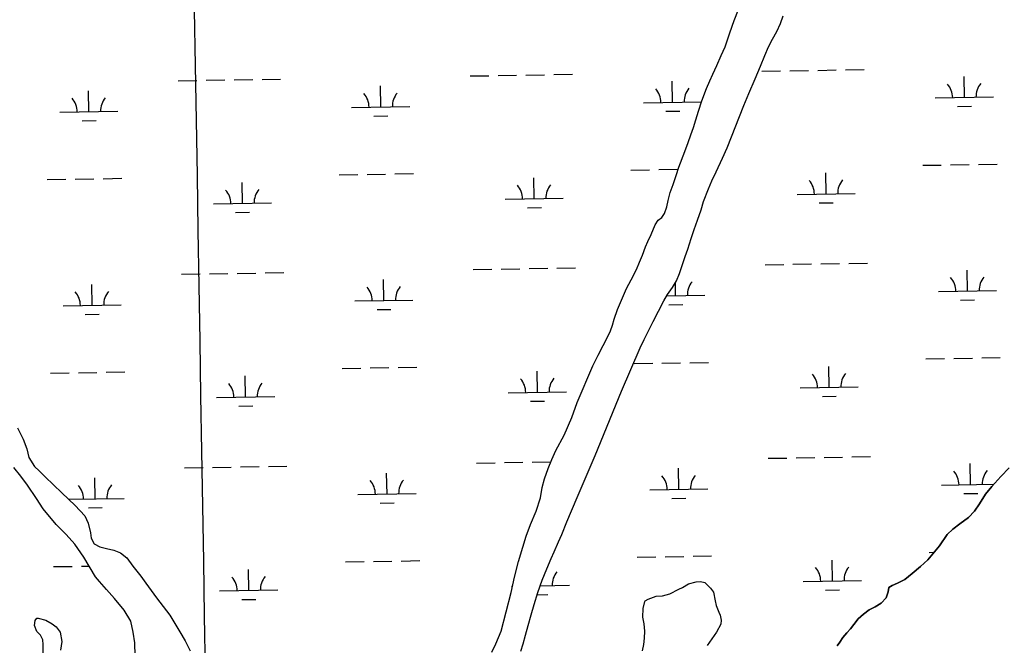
# Model space of a CAD drawing. Extents: x 3855477 to 3893699, y 299188 to 325115.
# Drawn here: x 3880594 to 3882289, y 308792 to 309867 of the extents above; entities that cross this region are included whole.
import ezdxf

# ---------------------------------------------------------------- set-up
doc = ezdxf.new("R2010")
doc.units = 0
for name, color, linetype in [('V-GRID-MAJR', 7, 'Continuous'), ('V-TOPO-SHOR', 7, 'Continuous'), ('V-WETL-SWMP', 7, 'Continuous')]:
    doc.layers.add(name, color=color, linetype=linetype)

msp = doc.modelspace()

# ---------------------------------------------------------------- linework, layer by layer
at = {"layer": 'V-GRID-MAJR'}
msp.add_spline([(3880975.7, 304962.9), (3880925.9, 307989.8), (3880826.3, 314049.8), (3880726.7, 320109.8), (3880676.9, 323142.9)], degree=3, dxfattribs=at)
at = {"layer": 'V-TOPO-SHOR'}
for points in [[(3881472.6, 308999.9), (3881482.3, 309022.5), (3881489.3, 309045.4), (3881492.3, 309063.1), (3881496.2, 309078), (3881502.6, 309096.2), (3881508.8, 309111.2), (3881515.9, 309126.9), (3881530.1, 309153), (3881543.4, 309183.5), (3881552.8, 309209.2), (3881579.4, 309272.2), (3881588.9, 309291), (3881597.1, 309307.4), (3881604.9, 309321.6), (3881609.9, 309332.4), (3881613.4, 309342.3), (3881616.5, 309352.5), (3881622, 309369.3), (3881630.7, 309389.2), (3881637.5, 309405.3), (3881645.3, 309420.5), (3881654.4, 309437.9), (3881660, 309450.6), (3881665.1, 309462.9), (3881670.1, 309476.7), (3881674, 309486.1), (3881679.6, 309498.2), (3881686.7, 309514.9), (3881691.9, 309522.9), (3881698.1, 309527.6), (3881702.9, 309534.3), (3881707, 309545.9), (3881709.3, 309556.6), (3881712.8, 309570.1), (3881717.5, 309584.1), (3881722.7, 309599.7), (3881727.4, 309614.1), (3881737.5, 309640.6), (3881743.4, 309656.2), (3881748.1, 309669.7), (3881752.8, 309682.3), (3881756.7, 309695.4), (3881761.2, 309710.4), (3881767.3, 309728.1), (3881775.1, 309749.2), (3881780.7, 309762.5), (3881785.9, 309773.6), (3881792.8, 309788.6), (3881800.3, 309805.8), (3881807.1, 309820.8), (3881815.3, 309845), (3881822.6, 309866), (3881829.9, 309884.8)], [(3881701.8, 309384.2), (3881708, 309394.9), (3881716.7, 309406.9), (3881723.7, 309418.6), (3881728.7, 309430.9), (3881734.3, 309448.4), (3881738.2, 309460.1), (3881742.8, 309473), (3881748.8, 309491.1), (3881753.9, 309507), (3881759.8, 309522.6), (3881765.7, 309540.3), (3881770, 309554.9), (3881778.7, 309576.6), (3881784.4, 309590.2), (3881791.5, 309605.8), (3881802.7, 309629.5), (3881810.8, 309647.2), (3881839.4, 309719.6), (3881848, 309740.7), (3881858.6, 309765.6), (3881867.7, 309787.3), (3881875.3, 309805.8), (3881881.8, 309820.9), (3881888.4, 309834), (3881895.8, 309846.8), (3881902.4, 309861), (3881906.9, 309874)], [(3881455.9, 308782.1), (3881459.6, 308794.4), (3881464, 308809.8), (3881468.3, 308826.4), (3881473.3, 308844.5), (3881478.8, 308862.2), (3881485, 308882.9), (3881492.4, 308904.3), (3881500.4, 308923.7), (3881507.7, 308941.5), (3881512.8, 308953), (3881520.8, 308969.9), (3881526.3, 308982.6), (3881535, 309004.3), (3881552.7, 309046.1), (3881583.5, 309118.5), (3881628.6, 309228.7), (3881660.9, 309303.1), (3881667.9, 309317.7), (3881683.1, 309348.4), (3881701.8, 309384.2)], [(3880589.9, 309166.1), (3880600.1, 309146.4), (3880606.1, 309130), (3880609.5, 309115.1), (3880619.3, 309099.7), (3880627.6, 309092.1), (3880637.9, 309081.9), (3880666.4, 309054), (3880689.3, 309032.5), (3880705.8, 309014.8), (3880711.9, 309002), (3880715.8, 308985.6), (3880716.7, 308976.1), (3880721.8, 308966.5), (3880731.8, 308961.5), (3880743.3, 308958.7), (3880755.9, 308955.8), (3880767.4, 308950.9), (3880778.4, 308942.2), (3880788.6, 308928.3), (3880802, 308910.7), (3880810.8, 308898.9), (3880829.3, 308873.8), (3880852, 308843.9), (3880869.4, 308815.1), (3880878.6, 308799.6), (3880887.3, 308782.6)], [(3880792.2, 308774.3), (3880792.1, 308796.4), (3880789.2, 308814.9), (3880784.8, 308833.5), (3880773.6, 308852.7), (3880757, 308872.5), (3880743.1, 308888), (3880731.2, 308902), (3880724.5, 308910), (3880704, 308943.6), (3880688.6, 308966), (3880673.6, 308982.6), (3880656.5, 308999.8), (3880634.3, 309026.6), (3880623, 309044.2), (3880607.6, 309067.2), (3880595.8, 309082.7), (3880583.9, 309097.7)], [(3882266, 309065.3), (3882281, 309082.3), (3882295.3, 309096.9)], [(3881999.9, 308791.2), (3882004.1, 308797.7), (3882009.5, 308805.4), (3882016.2, 308813.6), (3882022.5, 308820.2), (3882028.2, 308828.1), (3882036, 308837.4), (3882045, 308845.9), (3882054.8, 308853.1), (3882065.1, 308858.1), (3882075.7, 308864.5), (3882083.8, 308873.7), (3882087.3, 308884.2), (3882088.6, 308891.2), (3882094.4, 308895.1), (3882103.6, 308899), (3882116.3, 308905.4), (3882129, 308915.8), (3882143.2, 308927.3), (3882155.8, 308938.9), (3882175.5, 308963.3), (3882189, 308982.4), (3882198.7, 308991.9), (3882210.8, 309000.8), (3882225.7, 309011.9), (3882236.2, 309022.7), (3882244.3, 309035.3), (3882254.9, 309051.8), (3882266, 309065.3)], [(3881405.6, 308780.3), (3881412.8, 308794.5), (3881421.8, 308816.4), (3881438.9, 308882.9), (3881445, 308909.3), (3881451.9, 308936.2), (3881459.1, 308960.8), (3881465.1, 308979.5), (3881472.6, 308999.9)], [(3881664.7, 308782.5), (3881667.5, 308793.5), (3881668.7, 308804.6), (3881669, 308816.7), (3881668.1, 308828.9), (3881665.7, 308840.5), (3881666, 308855.3), (3881668.8, 308867.4), (3881669.4, 308868.4), (3881674.7, 308871.5), (3881688.5, 308876.5), (3881699.6, 308877.4), (3881711.8, 308880.8), (3881727.2, 308888.5), (3881733.6, 308891.5), (3881744.3, 308897.7), (3881757, 308901.1), (3881764.9, 308902), (3881772.3, 308899.8), (3881782.1, 308890.1), (3881787.3, 308883.2), (3881790.2, 308868.4), (3881791.6, 308860.4), (3881796.2, 308849.3), (3881798.7, 308843.9), (3881800.1, 308835.5), (3881799.5, 308828.6), (3881792.4, 308814.5), (3881784.3, 308803), (3881776.1, 308791.6)], [(3880634, 308777.7), (3880634.3, 308793.5), (3880633.9, 308801.4), (3880629.9, 308809.4), (3880623.6, 308815.8), (3880619.1, 308825.9), (3880620.3, 308834.9), (3880623.5, 308838.5), (3880625.6, 308838.5), (3880638.8, 308835.1), (3880649.7, 308829.1), (3880656.5, 308823.7), (3880663.7, 308814.6), (3880666.6, 308798.7), (3880664.2, 308784)]]:
    msp.add_lwpolyline(points, dxfattribs=at)
at = {"layer": 'V-WETL-SWMP'}
for p, q in [((3881822.6, 309866), (3881829.9, 309884.8)), ((3881815.3, 309845), (3881822.6, 309866)), ((3881807.1, 309820.8), (3881815.3, 309845)), ((3881792.8, 309788.6), (3881800.3, 309805.8)), ((3881800.3, 309805.8), (3881807.1, 309820.8)), ((3881785.9, 309773.6), (3881792.8, 309788.6)), ((3881416.5, 309771.4), (3881448.5, 309771.9)), ((3881464.5, 309772.2), (3881496.5, 309772.7)), ((3881512.5, 309773), (3881544.5, 309773.5)), ((3881780.7, 309762.5), (3881785.9, 309773.6)), ((3881870.4, 309778.8), (3881902.4, 309779.3)), ((3881918.4, 309779.6), (3881950.4, 309780.1)), ((3881966.4, 309780.3), (3881998.3, 309780.9)), ((3882014.3, 309781.1), (3882046.3, 309781.6)), ((3880866.7, 309762.4), (3880898.7, 309763)), ((3880914.7, 309763.2), (3880946.7, 309763.7)), ((3880962.7, 309764), (3880994.7, 309764.5)), ((3881010.7, 309764.8), (3881042.7, 309765.3)), ((3881368.5, 309770.6), (3881400.5, 309771.1)), ((3881716.6, 309725.5), (3881716, 309761.5)), ((3881775.1, 309749.2), (3881780.7, 309762.5)), ((3882218.5, 309733.7), (3882217.9, 309769.7)), ((3880712.9, 309709.2), (3880712.3, 309745.2)), ((3881214.8, 309717.4), (3881214.2, 309753.4)), ((3881767.3, 309728.1), (3881775.1, 309749.2)), ((3881666.6, 309724.7), (3881766.6, 309726.3)), ((3881761.2, 309710.4), (3881767.3, 309728.1)), ((3882168.5, 309732.9), (3882268.5, 309734.5)), ((3880662.9, 309708.4), (3880762.9, 309710)), ((3881164.8, 309716.5), (3881264.8, 309718.2)), ((3881704.9, 309709.9), (3881728.9, 309710.3)), ((3881756.7, 309695.4), (3881761.2, 309710.4)), ((3882206.7, 309718.1), (3882230.7, 309718.5)), ((3880701.2, 309693.6), (3880725.2, 309693.9)), ((3881203, 309701.7), (3881227, 309702.1)), ((3881752.8, 309682.3), (3881756.7, 309695.4)), ((3881748.1, 309669.7), (3881752.8, 309682.3)), ((3881737.5, 309640.6), (3881743.4, 309656.2)), ((3881743.4, 309656.2), (3881748.1, 309669.7)), ((3881727.4, 309614.1), (3881737.5, 309640.6)), ((3882242.9, 309618.7), (3882274.9, 309619.2)), ((3881239.2, 309602.3), (3881271.2, 309602.8)), ((3881645.1, 309608.9), (3881677.1, 309609.4)), ((3881693.1, 309609.7), (3881725.1, 309610.2)), ((3881722.7, 309599.7), (3881727.4, 309614.1)), ((3881980.7, 309567.9), (3881980.1, 309603.9)), ((3882146.9, 309617.1), (3882178.9, 309617.6)), ((3882194.9, 309617.9), (3882226.9, 309618.4)), ((3880641.4, 309592.6), (3880673.4, 309593.1)), ((3880689.4, 309593.3), (3880721.4, 309593.9)), ((3880737.4, 309594.1), (3880769.4, 309594.7)), ((3880977, 309551.6), (3880976.4, 309587.6)), ((3881143.3, 309600.7), (3881175.3, 309601.3)), ((3881191.3, 309601.5), (3881223.2, 309602)), ((3881478.8, 309559.8), (3881478.2, 309595.8)), ((3881717.5, 309584.1), (3881722.7, 309599.7)), ((3881709.3, 309556.6), (3881712.8, 309570.1)), ((3881712.8, 309570.1), (3881717.5, 309584.1)), ((3881930.7, 309567.1), (3882030.7, 309568.8)), ((3880927, 309550.8), (3881027, 309552.4)), ((3881428.8, 309559), (3881528.8, 309560.6)), ((3881707, 309545.9), (3881709.3, 309556.6)), ((3881968.9, 309552.3), (3881992.9, 309552.7)), ((3880965.2, 309536), (3880989.2, 309536.4)), ((3881467.1, 309544.1), (3881491.1, 309544.5)), ((3881698.1, 309527.6), (3881702.9, 309534.3)), ((3881702.9, 309534.3), (3881707, 309545.9)), ((3881686.7, 309514.9), (3881691.9, 309522.9)), ((3881691.9, 309522.9), (3881698.1, 309527.6)), ((3881679.6, 309498.2), (3881686.7, 309514.9)), ((3881670.1, 309476.7), (3881674, 309486.1)), ((3881674, 309486.1), (3881679.6, 309498.2)), ((3881665.1, 309462.9), (3881670.1, 309476.7)), ((3881654.4, 309437.9), (3881660, 309450.6)), ((3881660, 309450.6), (3881665.1, 309462.9)), ((3881016.1, 309432.1), (3881048.1, 309432.7)), ((3881373.9, 309438), (3881405.9, 309438.5)), ((3881421.9, 309438.8), (3881453.9, 309439.3)), ((3881469.9, 309439.5), (3881501.9, 309440.1)), ((3881517.9, 309440.3), (3881549.9, 309440.8)), ((3881645.3, 309420.5), (3881654.4, 309437.9)), ((3881875.8, 309446.2), (3881907.8, 309446.7)), ((3881923.8, 309446.9), (3881955.8, 309447.5)), ((3881971.8, 309447.7), (3882003.8, 309448.2)), ((3882019.8, 309448.5), (3882051.8, 309449)), ((3882223.9, 309401.1), (3882223.3, 309437.1)), ((3880872.1, 309429.8), (3880904.1, 309430.3)), ((3880920.1, 309430.6), (3880952.1, 309431.1)), ((3880968.1, 309431.4), (3881000.1, 309431.9)), ((3881220.2, 309384.7), (3881219.6, 309420.7)), ((3881637.5, 309405.3), (3881645.3, 309420.5)), ((3880718.4, 309376.5), (3880717.8, 309412.5)), ((3881630.7, 309389.2), (3881637.5, 309405.3)), ((3881722, 309392.9), (3881721.7, 309415.3)), ((3882173.9, 309400.3), (3882273.9, 309401.9)), ((3881170.2, 309383.9), (3881270.2, 309385.5)), ((3881622, 309369.3), (3881630.7, 309389.2)), ((3881706.7, 309392.6), (3881772, 309393.7)), ((3882212.1, 309385.4), (3882236.1, 309385.8)), ((3880668.4, 309375.7), (3880768.3, 309377.4)), ((3881208.4, 309369.1), (3881232.4, 309369.5)), ((3881616.5, 309352.5), (3881622, 309369.3)), ((3881710.3, 309377.3), (3881734.3, 309377.7)), ((3880706.6, 309360.9), (3880730.6, 309361.3)), ((3881613.4, 309342.3), (3881616.5, 309352.5)), ((3881604.9, 309321.6), (3881609.9, 309332.4)), ((3881609.9, 309332.4), (3881613.4, 309342.3)), ((3881597.1, 309307.4), (3881604.9, 309321.6)), ((3881588.9, 309291), (3881597.1, 309307.4)), ((3881579.4, 309272.2), (3881588.9, 309291)), ((3882152.4, 309284.5), (3882184.4, 309285)), ((3882200.4, 309285.2), (3882232.4, 309285.8)), ((3882248.3, 309286), (3882280.3, 309286.5)), ((3881148.7, 309268.1), (3881180.7, 309268.6)), ((3881196.7, 309268.9), (3881228.7, 309269.4)), ((3881244.7, 309269.7), (3881276.7, 309270.2)), ((3881484.2, 309227.1), (3881483.6, 309263.1)), ((3881552.8, 309209.2), (3881579.4, 309272.2)), ((3881650.5, 309276.3), (3881682.5, 309276.8)), ((3881698.5, 309277.1), (3881730.5, 309277.6)), ((3881746.5, 309277.8), (3881778.5, 309278.4)), ((3881986.1, 309235.3), (3881985.5, 309271.3)), ((3880646.8, 309259.9), (3880678.8, 309260.5)), ((3880694.8, 309260.7), (3880726.8, 309261.2)), ((3880742.8, 309261.5), (3880774.8, 309262)), ((3880982.4, 309219), (3880981.8, 309255)), ((3881936.1, 309234.5), (3882036.1, 309236.1)), ((3880932.4, 309218.2), (3881032.4, 309219.8)), ((3881434.2, 309226.3), (3881534.2, 309228)), ((3881974.3, 309219.7), (3881998.3, 309220.1)), ((3880970.6, 309203.3), (3880994.6, 309203.7)), ((3881472.5, 309211.5), (3881496.5, 309211.9)), ((3881543.4, 309183.5), (3881552.8, 309209.2)), ((3881530.1, 309153), (3881543.4, 309183.5)), ((3880589.9, 309166.1), (3880600.1, 309146.4)), ((3880600.1, 309146.4), (3880606.1, 309130)), ((3881515.9, 309126.9), (3881530.1, 309153)), ((3880606.1, 309130), (3880609.5, 309115.1)), ((3880609.5, 309115.1), (3880619.3, 309099.7)), ((3881502.6, 309096.2), (3881508.8, 309111.2)), ((3881508.8, 309111.2), (3881515.9, 309126.9)), ((3881881.2, 309113.5), (3881913.2, 309114)), ((3881929.2, 309114.3), (3881961.2, 309114.8)), ((3881977.2, 309115.1), (3882009.2, 309115.6)), ((3882025.2, 309115.9), (3882057.2, 309116.4)), ((3880595.8, 309082.7), (3880583.9, 309097.7)), ((3880619.3, 309099.7), (3880627.6, 309092.1)), ((3880877.5, 309097.2), (3880909.5, 309097.7)), ((3880925.5, 309098), (3880957.5, 309098.5)), ((3880973.5, 309098.7), (3881005.5, 309099.3)), ((3881021.5, 309099.5), (3881053.5, 309100)), ((3881379.4, 309105.3), (3881411.4, 309105.9)), ((3881427.4, 309106.1), (3881459.3, 309106.7)), ((3881475.3, 309106.9), (3881507.2, 309107.4)), ((3881496.2, 309078), (3881502.6, 309096.2)), ((3881727.5, 309060.3), (3881726.9, 309096.3)), ((3882229.3, 309068.4), (3882228.7, 309104.4)), ((3880607.6, 309067.2), (3880595.8, 309082.7)), ((3880627.6, 309092.1), (3880637.9, 309081.9)), ((3880637.9, 309081.9), (3880666.4, 309054)), ((3880723.8, 309043.9), (3880723.2, 309079.9)), ((3881225.6, 309052.1), (3881225, 309088.1)), ((3881492.3, 309063.1), (3881496.2, 309078)), ((3880623, 309044.2), (3880607.6, 309067.2)), ((3881489.3, 309045.4), (3881492.3, 309063.1)), ((3881677.5, 309059.5), (3881777.5, 309061.1)), ((3882179.3, 309067.6), (3882269.3, 309069.1)), ((3880634.3, 309026.6), (3880623, 309044.2)), ((3880666.4, 309054), (3880689.3, 309032.5)), ((3880677.9, 309043.2), (3880773.8, 309044.7)), ((3881175.6, 309051.3), (3881275.6, 309052.9)), ((3881482.3, 309022.5), (3881489.3, 309045.4)), ((3881715.7, 309044.6), (3881739.7, 309045)), ((3882217.6, 309052.8), (3882241.5, 309053.2)), ((3880656.5, 308999.8), (3880634.3, 309026.6)), ((3880689.3, 309032.5), (3880705.8, 309014.8)), ((3880712, 309028.3), (3880736, 309028.7)), ((3881213.9, 309036.5), (3881237.9, 309036.9)), ((3880705.8, 309014.8), (3880711.9, 309002)), ((3881472.6, 308999.9), (3881482.3, 309022.5)), ((3880673.6, 308982.6), (3880656.5, 308999.8)), ((3880711.9, 309002), (3880715.8, 308985.6)), ((3881465.1, 308979.5), (3881472.6, 308999.9)), ((3880688.6, 308966), (3880673.6, 308982.6)), ((3880715.8, 308985.6), (3880716.7, 308976.1)), ((3880716.7, 308976.1), (3880721.8, 308966.5)), ((3881459.1, 308960.8), (3881465.1, 308979.5)), ((3880704, 308943.6), (3880688.6, 308966)), ((3880721.8, 308966.5), (3880731.8, 308961.5)), ((3880731.8, 308961.5), (3880743.3, 308958.7)), ((3880743.3, 308958.7), (3880755.9, 308955.8)), ((3881451.9, 308936.2), (3881459.1, 308960.8)), ((3880724.5, 308910), (3880704, 308943.6)), ((3880755.9, 308955.8), (3880767.4, 308950.9)), ((3880767.4, 308950.9), (3880778.4, 308942.2)), ((3880778.4, 308942.2), (3880788.6, 308928.3)), ((3881655.9, 308943.7), (3881687.9, 308944.2)), ((3881703.9, 308944.4), (3881735.9, 308945)), ((3881751.9, 308945.2), (3881783.9, 308945.7)), ((3882157.8, 308951.8), (3882166.4, 308952)), ((3880652.3, 308927.3), (3880684.2, 308927.8)), ((3880700.2, 308928.1), (3880713.3, 308928.3)), ((3880788.6, 308928.3), (3880802, 308910.7)), ((3881154.1, 308935.5), (3881186.1, 308936)), ((3881202.1, 308936.3), (3881234.1, 308936.8)), ((3881250.1, 308937), (3881282.1, 308937.6)), ((3881445, 308909.3), (3881451.9, 308936.2)), ((3881991.5, 308902.7), (3881990.9, 308938.7)), ((3880731.2, 308902), (3880724.5, 308910)), ((3880802, 308910.7), (3880810.8, 308898.9)), ((3880987.8, 308886.3), (3880987.2, 308922.3)), ((3881438.9, 308882.9), (3881445, 308909.3)), ((3880743.1, 308888), (3880731.2, 308902)), ((3880810.8, 308898.9), (3880829.3, 308873.8)), ((3881439.7, 308893.7), (3881441.4, 308893.7)), ((3881489, 308894.5), (3881539.6, 308895.3)), ((3881489.7, 308894.5), (3881489.6, 308896.3)), ((3881941.5, 308901.9), (3882041.5, 308903.5)), ((3880757, 308872.5), (3880743.1, 308888)), ((3880829.3, 308873.8), (3880852, 308843.9)), ((3880937.8, 308885.5), (3881037.8, 308887.2)), ((3881421.8, 308816.4), (3881438.9, 308882.9)), ((3881483.8, 308879), (3881501.9, 308879.3)), ((3881979.7, 308887.1), (3882003.7, 308887.5)), ((3880773.6, 308852.7), (3880757, 308872.5)), ((3880976.1, 308870.7), (3881000.1, 308871.1)), ((3880784.8, 308833.5), (3880773.6, 308852.7)), ((3880852, 308843.9), (3880869.4, 308815.1)), ((3880619.1, 308825.9), (3880620.3, 308834.9)), ((3880623.6, 308815.8), (3880619.1, 308825.9)), ((3880620.3, 308834.9), (3880623.5, 308838.5)), ((3880623.5, 308838.5), (3880625.6, 308838.5)), ((3880625.6, 308838.5), (3880638.8, 308835.1)), ((3880638.8, 308835.1), (3880649.7, 308829.1)), ((3880649.7, 308829.1), (3880656.5, 308823.7)), ((3880656.5, 308823.7), (3880663.7, 308814.6)), ((3880789.2, 308814.9), (3880784.8, 308833.5)), ((3880629.9, 308809.4), (3880623.6, 308815.8)), ((3880633.9, 308801.4), (3880629.9, 308809.4)), ((3880663.7, 308814.6), (3880666.6, 308798.7)), ((3880792.1, 308796.4), (3880789.2, 308814.9)), ((3880869.4, 308815.1), (3880878.6, 308799.6)), ((3881412.8, 308794.5), (3881421.8, 308816.4)), ((3880634.3, 308793.5), (3880633.9, 308801.4)), ((3880634, 308777.7), (3880634.3, 308793.5)), ((3880666.6, 308798.7), (3880664.2, 308784)), ((3880792.2, 308774.3), (3880792.1, 308796.4)), ((3880878.6, 308799.6), (3880887.3, 308782.6)), ((3881405.6, 308780.3), (3881412.8, 308794.5))]:
    msp.add_line(p, q, dxfattribs=at)
for points in [[(3881701.8, 309384.2), (3881708, 309394.9), (3881716.7, 309406.9), (3881723.7, 309418.6), (3881728.7, 309430.9), (3881734.3, 309448.4), (3881738.2, 309460.1), (3881742.8, 309473), (3881748.8, 309491.1), (3881753.9, 309507), (3881759.8, 309522.6), (3881765.7, 309540.3), (3881770, 309554.9), (3881778.7, 309576.6), (3881784.4, 309590.2), (3881791.5, 309605.8), (3881802.7, 309629.5), (3881810.8, 309647.2), (3881839.4, 309719.6), (3881848.1, 309740.7), (3881858.6, 309765.6), (3881867.7, 309787.3), (3881875.3, 309805.8), (3881881.8, 309820.9), (3881888.4, 309834), (3881895.8, 309846.8), (3881902.4, 309861), (3881906.9, 309874)], [(3881455.9, 308782.1), (3881459.6, 308794.4), (3881464, 308809.8), (3881468.3, 308826.4), (3881473.3, 308844.5), (3881478.8, 308862.2), (3881485, 308882.9), (3881492.4, 308904.3), (3881500.4, 308923.7), (3881507.7, 308941.5), (3881512.8, 308953), (3881520.8, 308969.9), (3881526.3, 308982.6), (3881535, 309004.3), (3881552.7, 309046.1), (3881583.5, 309118.5), (3881628.6, 309228.7), (3881660.9, 309303.1), (3881667.9, 309317.7), (3881683.1, 309348.4), (3881701.8, 309384.2)], [(3882295.6, 309097.1), (3882281.2, 309082.4), (3882266, 309065.3), (3882254.9, 309051.8)], [(3882254.9, 309051.8), (3882244.3, 309035.3), (3882236.2, 309022.7), (3882225.7, 309011.9), (3882210.8, 309000.8), (3882198.7, 308991.9), (3882189, 308982.4), (3882175.5, 308963.3), (3882155.8, 308938.9), (3882143.2, 308927.3), (3882129, 308915.8), (3882116.3, 308905.4), (3882103.6, 308899), (3882094.4, 308895.1), (3882088.6, 308891.2), (3882087.3, 308884.2), (3882083.8, 308873.7), (3882075.7, 308864.5), (3882065.1, 308858.1), (3882054.8, 308853.1), (3882045, 308845.9), (3882036, 308837.4), (3882028.2, 308828.1), (3882022.5, 308820.2), (3882016.2, 308813.6), (3882009.5, 308805.4), (3882004.1, 308797.7), (3881999.9, 308791.2)]]:
    msp.add_lwpolyline(points, dxfattribs=at)
for centre, start, end in [((3882163.2, 309733.3), 0.1615, 41.7052), ((3882273.7, 309735.1), 140.1615, 181.7052), ((3881159.5, 309716.9), 0.1615, 41.7052), ((3881270, 309718.7), 140.1615, 181.7052), ((3881661.4, 309725.1), 0.1615, 41.7052), ((3881771.8, 309726.9), 140.1615, 181.7052), ((3880657.7, 309708.8), 0.1615, 41.7052), ((3880768.2, 309710.6), 140.1615, 181.7052), ((3881925.4, 309567.5), 0.1615, 41.7052), ((3882035.9, 309569.3), 140.1615, 181.7052), ((3880921.7, 309551.2), 0.1615, 41.7052), ((3881032.2, 309553), 140.1615, 181.7052), ((3881423.6, 309559.3), 0.1615, 41.7052), ((3881534, 309561.1), 140.1615, 181.7052), ((3881777.3, 309394.3), 140.1615, 181.7052), ((3882168.6, 309400.6), 0.1615, 41.7052), ((3882279.1, 309402.4), 140.1615, 181.7052), ((3880663.1, 309376.1), 0.1615, 41.7052), ((3880773.6, 309377.9), 140.1615, 181.7052), ((3881165, 309384.3), 0.1615, 41.7052), ((3881275.4, 309386.1), 140.1615, 181.7052), ((3881429, 309226.7), 0.1615, 41.7052), ((3881539.5, 309228.5), 140.1615, 181.7052), ((3881930.8, 309234.9), 0.1615, 41.7052), ((3882041.3, 309236.7), 140.1615, 181.7052), ((3880927.1, 309218.5), 0.1615, 41.7052), ((3881037.6, 309220.3), 140.1615, 181.7052), ((3881672.2, 309059.8), 0.1615, 41.7052), ((3881782.7, 309061.6), 140.1615, 181.7052), ((3882174.1, 309068), 0.1615, 41.7052), ((3882284.5, 309069.8), 140.1615, 181.7052), ((3880668.5, 309043.5), 0.1615, 41.7052), ((3880779, 309045.3), 140.1615, 181.7052), ((3881170.4, 309051.7), 0.1615, 41.7052), ((3881280.8, 309053.5), 140.1615, 181.7052), ((3881936.3, 308902.3), 0.1615, 41.7052), ((3882046.7, 308904.1), 140.1615, 181.7052), ((3880932.6, 308885.9), 0.1615, 41.7052), ((3881043, 308887.7), 140.1615, 181.7052), ((3881544.9, 308895.9), 140.1615, 181.7052)]:
    msp.add_arc(centre, 35.2, start, end, dxfattribs=at)

doc.saveas('drawing.dxf')
